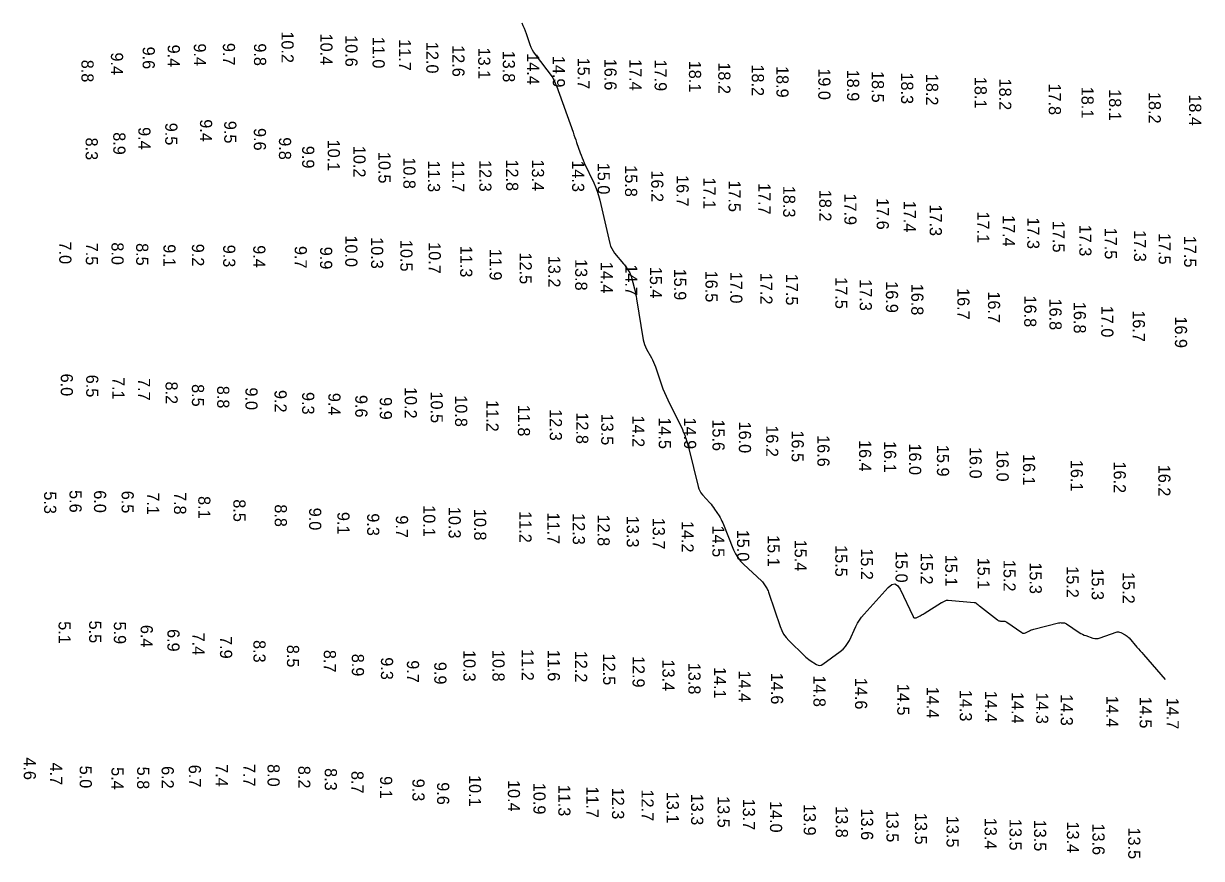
# Model space of a CAD drawing. Extents: x 988130 to 1132882, y 654656 to 841453.
# Drawn here: x 1112133.5 to 1112618.2, y 659457 to 659800.6 of the extents above; entities that cross this region are included whole.
import ezdxf

# ---------------------------------------------------------------- set-up
doc = ezdxf.new("R2010")
doc.units = 0
doc.layers.add('V-TOPO-MAJR', color=7, linetype='Continuous')
doc.layers.add('V-TOPO-SOUN', color=7, linetype='Continuous')

msp = doc.modelspace()

# ---------------------------------------------------------------- linework, layer by layer
at = {"layer": 'V-TOPO-MAJR'}
msp.add_lwpolyline([(1112338.5, 659800.91), (1112339, 659799.82), (1112339.47, 659798.72), (1112339.91, 659797.61), (1112340.31, 659796.48), (1112341.86, 659791.95), (1112342.29, 659790.84), (1112342.8, 659789.78), (1112343.4, 659788.76), (1112344.08, 659787.78), (1112350.96, 659778.64), (1112351.03, 659778.55), (1112351.09, 659778.45), (1112351.16, 659778.36), (1112351.22, 659778.26), (1112351.46, 659777.86), (1112351.52, 659777.76), (1112351.57, 659777.66), (1112351.63, 659777.56), (1112351.67, 659777.46), (1112352.31, 659776.07), (1112352.42, 659775.8), (1112352.54, 659775.53), (1112352.64, 659775.26), (1112352.74, 659774.99), (1112359.61, 659755.84), (1112359.98, 659754.79), (1112360.35, 659753.74), (1112360.72, 659752.69), (1112361.09, 659751.64), (1112362.55, 659747.44), (1112362.93, 659746.39), (1112363.34, 659745.36), (1112363.77, 659744.33), (1112364.23, 659743.32), (1112368.13, 659735.05), (1112368.89, 659733.32), (1112369.55, 659731.55), (1112370.12, 659729.76), (1112370.6, 659727.93), (1112374.76, 659710.09), (1112375.08, 659709.02), (1112375.51, 659708.01), (1112376.06, 659707.05), (1112376.72, 659706.15), (1112380.42, 659701.71), (1112380.73, 659701.32), (1112381.03, 659700.92), (1112381.32, 659700.51), (1112381.6, 659700.09), (1112382.68, 659698.4), (1112382.93, 659697.96), (1112383.15, 659697.52), (1112383.33, 659697.06), (1112383.48, 659696.58), (1112384.87, 659691.42), (1112385.14, 659690.4), (1112385.37, 659689.37), (1112385.58, 659688.34), (1112385.76, 659687.3), (1112388.49, 659670.41), (1112388.7, 659669.42), (1112388.99, 659668.45), (1112389.36, 659667.52), (1112389.82, 659666.61), (1112391.84, 659663.05), (1112392.32, 659662.15), (1112392.76, 659661.23), (1112393.15, 659660.29), (1112393.5, 659659.33), (1112396.06, 659651.84), (1112396.62, 659650.28), (1112397.23, 659648.74), (1112397.88, 659647.22), (1112398.59, 659645.72), (1112404.58, 659633.45), (1112404.72, 659633.16), (1112404.85, 659632.87), (1112404.98, 659632.58), (1112405.1, 659632.29), (1112405.58, 659631.12), (1112405.7, 659630.82), (1112405.81, 659630.52), (1112405.91, 659630.22), (1112406, 659629.92), (1112406.66, 659627.61), (1112406.8, 659627.13), (1112406.93, 659626.64), (1112407.06, 659626.15), (1112407.19, 659625.66), (1112411.05, 659610.04), (1112411.34, 659609.09), (1112411.75, 659608.21), (1112412.26, 659607.38), (1112412.89, 659606.61), (1112415.83, 659603.4), (1112416.38, 659602.77), (1112416.9, 659602.13), (1112417.4, 659601.46), (1112417.86, 659600.77), (1112419.67, 659597.97), (1112420.1, 659597.27), (1112420.5, 659596.54), (1112420.87, 659595.8), (1112421.2, 659595.04), (1112425.69, 659584.04), (1112426.47, 659582.38), (1112427.42, 659580.83), (1112428.53, 659579.39), (1112429.8, 659578.06), (1112437.23, 659571.1), (1112437.58, 659570.76), (1112437.89, 659570.39), (1112438.18, 659570), (1112438.44, 659569.59), (1112439.44, 659567.91), (1112439.67, 659567.48), (1112439.89, 659567.05), (1112440.08, 659566.6), (1112440.24, 659566.14), (1112444.82, 659552.46), (1112445.46, 659550.85), (1112446.28, 659549.35), (1112447.27, 659547.95), (1112448.44, 659546.67), (1112454.87, 659540.36), (1112455.43, 659539.84), (1112456.01, 659539.35), (1112456.62, 659538.89), (1112457.25, 659538.46), (1112459.82, 659536.81), (1112460.46, 659536.5), (1112461.09, 659536.41), (1112461.72, 659536.54), (1112462.34, 659536.88), (1112469.53, 659542.1), (1112470.71, 659543.08), (1112471.74, 659544.17), (1112472.61, 659545.4), (1112473.34, 659546.74), (1112475.95, 659552.38), (1112476.65, 659553.75), (1112477.45, 659555.06), (1112478.35, 659556.31), (1112479.34, 659557.5), (1112489.31, 659568.52), (1112490.74, 659569.72), (1112492.04, 659570), (1112493.19, 659569.36), (1112494.21, 659567.79), (1112499.51, 659556.51), (1112499.74, 659556.16), (1112500.02, 659555.97), (1112500.36, 659555.94), (1112500.76, 659556.07), (1112502.45, 659556.88), (1112502.86, 659557.09), (1112503.28, 659557.31), (1112503.68, 659557.54), (1112504.09, 659557.78), (1112511.25, 659562.25), (1112511.46, 659562.38), (1112511.68, 659562.5), (1112511.9, 659562.61), (1112512.13, 659562.72), (1112513.05, 659563.12), (1112513.28, 659563.21), (1112513.52, 659563.27), (1112513.76, 659563.29), (1112514.01, 659563.28), (1112524.73, 659562.34), (1112524.93, 659562.31), (1112525.13, 659562.25), (1112525.31, 659562.16), (1112525.48, 659562.05), (1112526.16, 659561.53), (1112526.33, 659561.4), (1112526.49, 659561.27), (1112526.66, 659561.14), (1112526.83, 659561.01), (1112534.3, 659555.13), (1112534.58, 659554.94), (1112534.88, 659554.81), (1112535.19, 659554.72), (1112535.52, 659554.68), (1112536.89, 659554.61), (1112537.23, 659554.57), (1112537.54, 659554.49), (1112537.85, 659554.36), (1112538.14, 659554.19), (1112544.25, 659549.92), (1112544.64, 659549.72), (1112545.03, 659549.63), (1112545.43, 659549.67), (1112545.84, 659549.83), (1112547.48, 659550.7), (1112547.9, 659550.9), (1112548.33, 659551.08), (1112548.76, 659551.23), (1112549.21, 659551.36), (1112559.37, 659553.91), (1112559.64, 659553.97), (1112559.92, 659554), (1112560.19, 659554.02), (1112560.47, 659554.01), (1112561.6, 659553.92), (1112561.87, 659553.88), (1112562.13, 659553.81), (1112562.38, 659553.7), (1112562.62, 659553.56), (1112567.93, 659550.01), (1112568.58, 659549.6), (1112569.25, 659549.24), (1112569.94, 659548.93), (1112570.65, 659548.67), (1112573.56, 659547.7), (1112574.29, 659547.52), (1112575.01, 659547.47), (1112575.74, 659547.54), (1112576.46, 659547.74), (1112583.07, 659550.09), (1112583.56, 659550.22), (1112584.04, 659550.24), (1112584.51, 659550.15), (1112584.97, 659549.96), (1112586.82, 659548.99), (1112587.26, 659548.73), (1112587.68, 659548.43), (1112588.07, 659548.09), (1112588.42, 659547.72), (1112591.68, 659543.99), (1112592.34, 659543.24), (1112593, 659542.48), (1112593.65, 659541.73), (1112594.3, 659540.97), (1112603.21, 659530.65)], dxfattribs=at)

# ---------------------------------------------------------------- texts
at = {"layer": 'V-TOPO-SOUN'}
for s, p in [('10.2 ', (1112239.63, 659797.36)), ('10.4 ', (1112255.62, 659796.46)), ('10.6 ', (1112265.91, 659795.81)), ('11.0 ', (1112277.1, 659795.14)), ('9.6', (1112182.49, 659791.09)), ('9.4', (1112192.8, 659791.91)), ('9.4', (1112203.56, 659792.4)), ('9.7', (1112215.5, 659792.61)), ('9.8', (1112228.31, 659792.43)), ('11.7 ', (1112287.94, 659794.13)), ('12.0 ', (1112299.21, 659793.04)), ('12.6 ', (1112309.95, 659791.69)), ('13.1 ', (1112320.57, 659790.68)), ('8.8', (1112157.31, 659785.68)), ('9.4', (1112169.43, 659788.7)), ('13.8 ', (1112330.71, 659789.42)), ('14.4 ', (1112340.67, 659788.36)), ('14.9 ', (1112351.27, 659787.3)), ('15.7 ', (1112361.49, 659786.56)), ('16.6 ', (1112372.54, 659786.11)), ('17.4 ', (1112382.81, 659785.97)), ('17.9 ', (1112393.16, 659785.78)), ('18.1 ', (1112407.31, 659785.28)), ('18.2 ', (1112419.37, 659784.61)), ('18.2 ', (1112433.16, 659783.75)), ('18.9 ', (1112443.3, 659783.1)), ('19.0 ', (1112460.52, 659782.17)), ('18.9 ', (1112472.36, 659781.62)), ('18.5 ', (1112482.56, 659781.04)), ('18.3 ', (1112494.61, 659780.46)), ('18.2 ', (1112504.87, 659779.89)), ('18.1 ', (1112524.86, 659778.62)), ('18.2 ', (1112534.97, 659777.93)), ('17.8 ', (1112555.39, 659775.92)), ('18.1 ', (1112568.85, 659774.58)), ('18.1 ', (1112580.17, 659773.56)), ('18.2 ', (1112596.49, 659772.42)), ('18.4 ', (1112613.13, 659771.46)), ('9.4', (1112206.08, 659761.19)), ('9.5', (1112216.06, 659760.54)), ('8.9', (1112170.41, 659755.86)), ('9.4', (1112180.72, 659757.97)), ('9.5', (1112191.79, 659759.76)), ('9.6', (1112228.25, 659757.58)), ('8.3', (1112159.03, 659753.66)), ('9.8', (1112238.58, 659753.78)), ('10.1 ', (1112258.66, 659752.82)), ('9.9', (1112248.13, 659750.24)), ('10.2 ', (1112269.24, 659750.25)), ('10.5 ', (1112279.54, 659747.79)), ('10.8 ', (1112289.77, 659745.54)), ('11.3 ', (1112299.88, 659744.2)), ('11.7 ', (1112309.9, 659744.19)), ('12.3 ', (1112321.03, 659744.39)), ('12.8 ', (1112332.08, 659744.65)), ('13.4 ', (1112342.68, 659744.66)), ('14.3 ', (1112359.23, 659744.27)), ('15.0 ', (1112369.74, 659743.29)), ('15.8 ', (1112381, 659742.26)), ('16.2 ', (1112391.78, 659740.13)), ('16.7 ', (1112402.21, 659738.26)), ('17.1 ', (1112413.29, 659737.19)), ('17.5 ', (1112423.6, 659736.05)), ('17.7 ', (1112435.88, 659734.96)), ('18.3 ', (1112446.08, 659733.78)), ('18.2 ', (1112460.93, 659732.16)), ('17.9 ', (1112471.25, 659730.67)), ('17.6 ', (1112484.57, 659728.76)), ('17.4 ', (1112495.69, 659727.67)), ('17.3 ', (1112506.38, 659726.15)), ('17.1 ', (1112525.93, 659723.22)), ('17.4 ', (1112536.43, 659721.78)), ('17.3 ', (1112546.52, 659720.81)), ('17.5 ', (1112556.98, 659719.35)), ('17.3 ', (1112567.95, 659717.8)), ('10.0 ', (1112265.86, 659713.4)), ('10.3 ', (1112276.5, 659712.66)), ('17.5 ', (1112578.43, 659716.59)), ('17.3 ', (1112590.44, 659715.53)), ('17.5 ', (1112600.6, 659714.4)), ('17.5 ', (1112611.06, 659713.22)), ('7.0', (1112148.17, 659710.88)), ('7.5', (1112159.11, 659710.4)), ('8.0', (1112169.67, 659710.54)), ('8.5', (1112179.83, 659710.23)), ('9.1', (1112191.05, 659709.76)), ('9.2', (1112202.77, 659709.96)), ('9.3', (1112215.63, 659709.56)), ('9.4', (1112228, 659709.35)), ('9.7', (1112245.05, 659709.05)), ('9.9', (1112255.5, 659708.72)), ('10.5 ', (1112288.54, 659711.54)), ('10.7 ', (1112300.19, 659710.6)), ('11.3 ', (1112313.16, 659709.14)), ('11.9 ', (1112325.27, 659707.87)), ('12.5 ', (1112337.62, 659706.35)), ('13.2 ', (1112349.41, 659705)), ('13.8 ', (1112360.48, 659703.67)), ('14.4 ', (1112370.98, 659702.54)), ('14.7 ', (1112381.08, 659701.49)), ('15.4 ', (1112391.22, 659700.47)), ('15.9 ', (1112401.2, 659699.71)), ('16.5 ', (1112414.11, 659698.89)), ('17.0 ', (1112424.29, 659698.39)), ('17.2 ', (1112436.67, 659697.96)), ('17.5 ', (1112447.22, 659697.58)), ('17.5 ', (1112467.54, 659696.17)), ('17.3 ', (1112477.58, 659695.35)), ('16.9 ', (1112488.36, 659694.52)), ('16.8 ', (1112498.8, 659693.51)), ('16.7 ', (1112517.76, 659691.72)), ('16.7 ', (1112530.36, 659690.35)), ('16.8 ', (1112545.28, 659688.63)), ('16.8 ', (1112555.67, 659687.42)), ('16.8 ', (1112565.67, 659686.03)), ('17.0 ', (1112576.97, 659684.45)), ('16.7 ', (1112589.96, 659682.58)), ('16.9 ', (1112607.29, 659680.06)), ('6.0', (1112148.78, 659656.52)), ('6.5', (1112159.26, 659656.06)), ('7.1', (1112170.04, 659655.11)), ('7.7', (1112180.58, 659654.67)), ('8.2', (1112191.92, 659653.26)), ('8.5', (1112202.77, 659652.2)), ('8.8', (1112213.16, 659651.5)), ('9.0', (1112224.78, 659650.82)), ('9.2', (1112236.76, 659649.78)), ('9.3', (1112248.13, 659648.95)), ('10.2 ', (1112290.34, 659651.01)), ('10.5 ', (1112301.02, 659649.17)), ('9.4', (1112258.91, 659648.59)), ('9.6', (1112269.99, 659647.72)), ('9.9', (1112280.07, 659646.84)), ('10.8 ', (1112311.07, 659647.6)), ('11.2 ', (1112323.97, 659645.62)), ('11.8 ', (1112336.9, 659643.68)), ('12.3 ', (1112350.05, 659641.89)), ('12.8 ', (1112360.9, 659640.57)), ('13.5 ', (1112371.2, 659640.05)), ('14.2 ', (1112384.01, 659639.25)), ('14.5 ', (1112394.87, 659638.52)), ('14.9 ', (1112405.27, 659638.42)), ('15.6 ', (1112416.99, 659637.67)), ('16.0 ', (1112427.85, 659636.78)), ('16.2 ', (1112439.08, 659635.25)), ('16.5 ', (1112449.56, 659633.13)), ('16.6 ', (1112460.15, 659631.21)), ('16.4 ', (1112477.31, 659629.19)), ('16.1 ', (1112487.58, 659628.77)), ('16.0 ', (1112497.88, 659627.79)), ('15.9 ', (1112509.35, 659627.17)), ('16.0 ', (1112522.79, 659626.33)), ('16.0 ', (1112533.89, 659625.1)), ('16.1 ', (1112544.77, 659623.43)), ('16.1 ', (1112564.45, 659621.03)), ('16.2 ', (1112582.09, 659620.37)), ('16.2 ', (1112600.45, 659619.02)), ('5.3', (1112141.96, 659608.06)), ('5.6', (1112152.4, 659608.58)), ('6.0', (1112162.46, 659608.5)), ('6.5', (1112173.83, 659608.32)), ('7.1', (1112184.31, 659607.65)), ('7.8', (1112195.4, 659607.79)), ('8.1', (1112205.39, 659606.12)), ('8.5', (1112219.83, 659604.79)), ('8.8', (1112236.85, 659602.72)), ('9.0', (1112250.99, 659601.33)), ('10.1 ', (1112297.94, 659602.36)), ('10.3 ', (1112308.4, 659601.66)), ('10.8 ', (1112318.91, 659600.84)), ('9.1', (1112262.64, 659599.59)), ('9.3', (1112274.88, 659599.02)), ('9.7', (1112286.71, 659598.18)), ('11.2 ', (1112337.54, 659599.91)), ('11.7 ', (1112349.08, 659599.39)), ('12.3 ', (1112359.51, 659599.08)), ('12.8 ', (1112369.7, 659598.51)), ('13.3 ', (1112381.7, 659597.98)), ('13.7 ', (1112392.41, 659597.19)), ('14.2 ', (1112404.25, 659595.88)), ('14.5 ', (1112416.93, 659593.98)), ('15.0 ', (1112427.09, 659592.27)), ('15.1 ', (1112439.65, 659590.07)), ('15.4 ', (1112450.8, 659588.19)), ('15.5 ', (1112467.52, 659585.93)), ('15.2 ', (1112478.06, 659584.63)), ('15.0 ', (1112492.31, 659583.51)), ('15.2 ', (1112502.67, 659582.72)), ('15.1 ', (1112512.76, 659581.94)), ('15.1 ', (1112526.06, 659580.77)), ('15.2 ', (1112536.75, 659579.84)), ('15.3 ', (1112547.5, 659578.85)), ('15.2 ', (1112562.69, 659577.25)), ('15.3 ', (1112573.02, 659576.35)), ('15.2 ', (1112585.73, 659574.83)), ('5.1', (1112147.9, 659554.61)), ('5.5', (1112160.46, 659554.87)), ('5.9', (1112170.65, 659554.49)), ('6.4', (1112181.67, 659553.11)), ('6.9', (1112192.68, 659551.39)), ('7.4', (1112202.99, 659549.91)), ('7.9', (1112214.32, 659548.49)), ('8.3', (1112228.08, 659546.86)), ('8.5', (1112241.88, 659544.89)), ('8.7', (1112257.04, 659542.82)), ('10.3 ', (1112314.51, 659542.76)), ('10.8 ', (1112326.44, 659542.8)), ('11.2 ', (1112338.45, 659543.1)), ('11.6 ', (1112349.22, 659542.91)), ('12.2 ', (1112360.44, 659542.45)), ('8.9', (1112268.58, 659541.23)), ('9.3', (1112280.55, 659539.77)), ('9.7', (1112291.24, 659538.55)), ('9.9', (1112302.5, 659537.89)), ('12.5 ', (1112371.98, 659541.29)), ('12.9 ', (1112384.09, 659540.32)), ('13.4 ', (1112396.38, 659538.84)), ('13.8 ', (1112407.08, 659537.51)), ('14.1 ', (1112417.6, 659535.77)), ('14.4 ', (1112427.73, 659534.32)), ('14.6 ', (1112441.06, 659533.41)), ('14.8 ', (1112458.54, 659532.34)), ('14.6 ', (1112475.65, 659531.33)), ('14.5 ', (1112493.02, 659528.85)), ('14.4 ', (1112505.15, 659527.67)), ('14.3 ', (1112518.76, 659526.4)), ('14.4 ', (1112529.11, 659525.99)), ('14.4 ', (1112540.05, 659525.48)), ('14.3 ', (1112550.19, 659525.36)), ('14.3 ', (1112560.29, 659524.59)), ('14.4 ', (1112579.01, 659523.97)), ('14.5 ', (1112592.76, 659523.53)), ('14.7 ', (1112603.9, 659523.14)), ('4.6', (1112133.55, 659498.57)), ('4.7', (1112144.37, 659496.45)), ('5.0', (1112156.57, 659495.17)), ('5.4', (1112169.63, 659494.57)), ('5.8', (1112180.22, 659494.76)), ('6.2', (1112190.3, 659495)), ('6.7', (1112201.5, 659495.54)), ('7.4', (1112212.6, 659495.81)), ('7.7', (1112223.87, 659495.86)), ('8.0', (1112233.88, 659495.82)), ('8.2', (1112246.51, 659495.1)), ('8.3', (1112257.44, 659494.16)), ('8.7', (1112268.39, 659492.99)), ('9.1', (1112280.18, 659490.88)), ('9.3', (1112293.5, 659489.8)), ('10.1 ', (1112316.78, 659491.31)), ('10.4 ', (1112332.78, 659489.26)), ('9.6', (1112303.66, 659488.35)), ('10.9 ', (1112343.3, 659488.12)), ('11.3 ', (1112353.54, 659487.34)), ('11.7 ', (1112365.1, 659486.66)), ('12.3 ', (1112375.63, 659486.09)), ('12.7 ', (1112387.78, 659485.35)), ('13.1 ', (1112398.15, 659484.41)), ('13.3 ', (1112408.21, 659483.65)), ('13.5 ', (1112419.07, 659482.64)), ('13.7 ', (1112429.5, 659481.61)), ('14.0 ', (1112440.65, 659480.64)), ('13.9 ', (1112454.52, 659479.41)), ('13.8 ', (1112467.74, 659478.5)), ('13.6 ', (1112478.12, 659477.52)), ('13.5 ', (1112488.58, 659476.66)), ('13.5 ', (1112500.31, 659475.72)), ('13.5 ', (1112513.31, 659474.5)), ('13.4 ', (1112528.97, 659473.7)), ('13.5 ', (1112539.22, 659473.25)), ('13.5 ', (1112549.33, 659472.96)), ('13.4 ', (1112562.84, 659472.21)), ('13.6 ', (1112573.36, 659471.38)), ('13.5 ', (1112588.07, 659469.72))]:
    msp.add_text(s, height=5, rotation=270, dxfattribs=at).set_placement(p)

doc.saveas('drawing.dxf')
